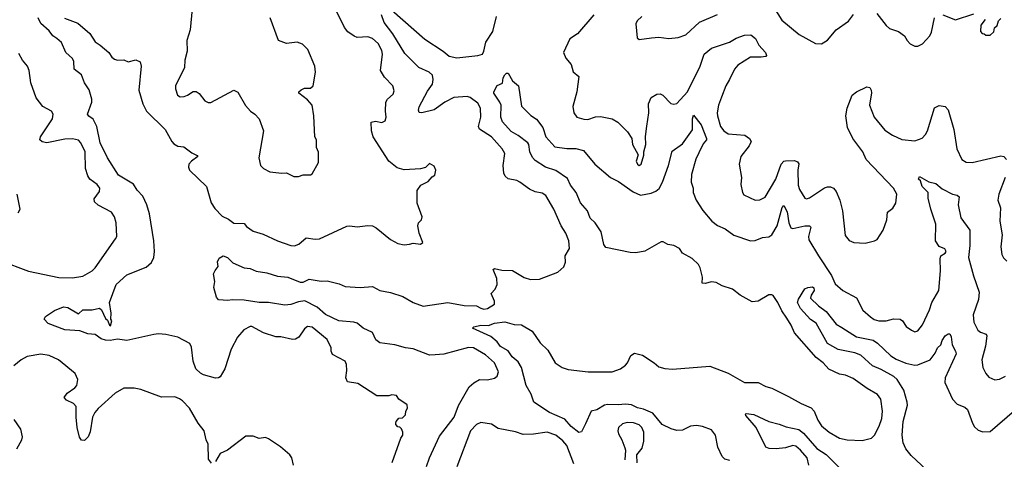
# Model space of a CAD drawing. Extents: x 1839239 to 1929705, y 762242 to 910352.
# Tile 326 of 429: x 1848165 to 1854698, y 901675 to 904593. Entities that reach past the tile are written whole.
import ezdxf

# ---------------------------------------------------------------- set-up
doc = ezdxf.new("R2010")
doc.units = 0

msp = doc.modelspace()

# ---------------------------------------------------------------- linework, layer by layer
at = {"layer": '0CON10XD'}
for points in [[(1848463, 904603), (1848550.7, 904570.7), (1848631.2, 904501.2), (1848665, 904447.1), (1848700, 904425), (1848757.5, 904375), (1848777.1, 904345), (1848795, 904330), (1848815, 904324.4), (1848855, 904325.7), (1848885, 904314.3), (1848935, 904325.8), (1848963.9, 904313.9), (1848970, 904285), (1848954.6, 904125), (1848982.3, 904035), (1849006.2, 903986.2), (1849130, 903865), (1849173.8, 903783.8), (1849188, 903768), (1849214.6, 903754.6), (1849255, 903748.6), (1849308.3, 903708.3), (1849341.7, 903691.7), (1849346.2, 903685), (1849304.2, 903655), (1849287.5, 903635), (1849284.4, 903615), (1849291.9, 903595), (1849403.8, 903485), (1849435, 903376.7), (1849458.9, 903338.9), (1849508.7, 903288.7), (1849550, 903270), (1849585, 903243.1), (1849655, 903240), (1849670.9, 903220.9), (1849715, 903190), (1849780.2, 903170.2), (1849875, 903124.6), (1849965, 903093.5), (1849987.4, 903092.6), (1850016.7, 903103.3), (1850066, 903144), (1850125, 903135.6), (1850155, 903139.4), (1850335, 903222.5), (1850355, 903225.8), (1850405, 903218.8), (1850475, 903227.8), (1850505, 903224.3), (1850530.9, 903210.9), (1850625, 903133.8), (1850675, 903106.7), (1850715, 903098.8), (1850752.5, 903102.5), (1850775, 903110), (1850825, 903102.5), (1850840, 903115), (1850816.2, 903175), (1850806, 903225), (1850811.2, 903245), (1850831.2, 903265), (1850836, 903285), (1850801.2, 903375), (1850801.7, 903458.3), (1850827.5, 903495), (1850875, 903520), (1850900.7, 903549.3), (1850919.3, 903560.7), (1850926.7, 903595), (1850915, 903620), (1850885, 903637.5), (1850857, 903613), (1850825, 903603.3), (1850715, 903595.6), (1850669.4, 903609.4), (1850615, 903654), (1850510.4, 903815), (1850500, 903855), (1850497.3, 903912.7), (1850525, 903920), (1850568.6, 903911.4), (1850589.4, 903920.6), (1850596.9, 903945), (1850591.4, 903985), (1850594.3, 904045.7), (1850604.5, 904065.5), (1850642.3, 904097.7), (1850649.5, 904120.5), (1850640, 904155), (1850585, 904210.8), (1850560, 904255), (1850571.2, 904365), (1850567.8, 904387.8), (1850544.5, 904435), (1850505, 904469.1), (1850475, 904479.1), (1850405, 904475.4), (1850383.7, 904483.7), (1850343.3, 904513.3), (1850321.2, 904541.2), (1850265, 904654.6)], [(1849308.8, 904665), (1849297.1, 904525), (1849274.3, 904455), (1849277.1, 904385), (1849260.8, 904325), (1849258.8, 904275), (1849198.8, 904155), (1849198.8, 904135), (1849212.7, 904092.7), (1849230.7, 904080.7), (1849256.1, 904083.9), (1849278.3, 904091.7), (1849315, 904116.7), (1849335, 904116.2), (1849355, 904102.5), (1849393.9, 904053.9), (1849415, 904042.5), (1849433, 904043), (1849586.1, 904126.1), (1849612.3, 904112.3), (1849662.7, 904022.7), (1849697.5, 903985), (1849725, 903966.7), (1849753.8, 903935), (1849783.8, 903855), (1849751.2, 903675), (1849763.3, 903625), (1849782.5, 903605), (1849825, 903583.8), (1849905, 903573.8), (1849936.4, 903576.4), (1849983, 903553), (1850015, 903551.2), (1850045, 903563.3), (1850095, 903563.3), (1850105, 903568.8), (1850146.7, 903645), (1850147, 903713), (1850133.9, 903743.9), (1850133.3, 903795), (1850123.3, 903815), (1850117.5, 903955), (1850105.8, 904025), (1850075, 904060), (1850016.7, 904105), (1850017.5, 904115), (1850032.3, 904127.7), (1850055, 904138.8), (1850095, 904138.1), (1850111.4, 904155), (1850128.8, 904245), (1850122.5, 904285), (1850077.5, 904395), (1850040.7, 904430.7), (1850005, 904443.8), (1849935, 904436), (1849883.3, 904455), (1849827.5, 904605)], [(1850635, 904656.9), (1850853.8, 904463.8), (1850974.6, 904384.6), (1851015, 904350), (1851065, 904340), (1851205, 904354.5), (1851235, 904364.4), (1851245, 904383.8), (1851257.2, 904442.8), (1851303.9, 904515), (1851329.2, 904615)], [(1853169.5, 904675), (1853220.7, 904590.7), (1853336.7, 904495), (1853444.1, 904434.1), (1853485, 904432.5), (1853525, 904456.7), (1853581.2, 904525), (1853665, 904582.5), (1853696.8, 904626.8)], [(1850635.5, 901654.5), (1850693.3, 901815), (1850706.7, 901835), (1850707.5, 901855), (1850698.3, 901878.3), (1850688.3, 901888.3), (1850675, 901890), (1850660, 901905), (1850660, 901915), (1850663, 901927), (1850681.7, 901948.3), (1850705, 901950), (1850725, 901970), (1850727.5, 901995), (1850737.5, 902015), (1850736.4, 902036.4), (1850680, 902075), (1850665, 902097.5), (1850635, 902102.5), (1850615, 902096.7), (1850535, 902096.7), (1850407.7, 902177.7), (1850339.3, 902189.3), (1850328.8, 902215), (1850336.2, 902265), (1850333.8, 902305), (1850325, 902326.2), (1850240.5, 902370.5), (1850231.7, 902391.7), (1850232, 902415), (1850205, 902470), (1850105, 902552.5), (1850075, 902556.7), (1850055, 902541.2), (1850016.7, 902485), (1849995, 902472), (1849975, 902470.8), (1849897.3, 902487.3), (1849865, 902487.5), (1849783.3, 902515), (1849705, 902557.1), (1849695, 902557.5), (1849652, 902535), (1849610.6, 902485), (1849568.7, 902405), (1849526.2, 902275), (1849495, 902222.9), (1849485, 902215.6), (1849463.7, 902213.7), (1849385, 902235.7), (1849365, 902245.8), (1849334.3, 902275), (1849315.4, 902325.4), (1849305, 902420), (1849294.2, 902444.2), (1849213.3, 902485), (1849135, 902503.5), (1849085, 902508.1), (1849055.5, 902504.5), (1848875, 902462.5), (1848815, 902473.3), (1848765.8, 902464.2), (1848735, 902466.2), (1848705, 902473.8), (1848665, 902502.5), (1848617, 902507), (1848565, 902526.7), (1848465, 902534), (1848355, 902576.7), (1848327.5, 902605), (1848337, 902623), (1848395, 902663.3), (1848455, 902686.7), (1848485, 902682.5), (1848555, 902640), (1848585, 902667.5), (1848645, 902667.5), (1848695, 902677.5), (1848707, 902667), (1848735, 902610), (1848748.3, 902598.3), (1848760, 902565), (1848768.3, 902561.7), (1848777.5, 902595), (1848770, 902605), (1848772.5, 902645), (1848760, 902715), (1848805, 902834.2), (1848875, 902900), (1849005, 902949.5), (1849038.7, 902981.3), (1849055.9, 903014.1), (1849060, 903055), (1849054.8, 903124.8), (1849025.3, 903305), (1849009.2, 903365), (1848981.1, 903421.1), (1848945, 903460.8), (1848920.2, 903500.2), (1848820.9, 903560.9), (1848746.9, 903675), (1848700, 903775), (1848677.3, 903885), (1848652.7, 903932.7), (1848623.2, 903953.2), (1848616, 903965), (1848642.9, 904045), (1848644.3, 904065), (1848626.4, 904126.4), (1848594.3, 904175), (1848575, 904226.2), (1848526, 904265), (1848523.5, 904315), (1848514.7, 904334.7), (1848472.3, 904375), (1848442.4, 904442.4), (1848412.5, 904467.5), (1848386, 904485), (1848359.7, 904519.7), (1848305, 904567.5), (1848286.7, 904605)], [(1850863.3, 901626.7), (1850884.5, 901685), (1850951.4, 901828.6), (1851048.2, 901955), (1851077.6, 902032.4), (1851146.4, 902155), (1851177.3, 902182.7), (1851215, 902204.6), (1851267.9, 902202.1), (1851315.6, 902214.4), (1851332.3, 902227.7), (1851342, 902255), (1851315, 902316), (1851255, 902368.1), (1851175, 902414.4), (1851142.8, 902417.2), (1850978.1, 902371.9), (1850921.2, 902368.8), (1850885, 902366.7), (1850775, 902408.8), (1850725, 902414.3), (1850655, 902435.2), (1850555, 902448.2), (1850528.7, 902468.7), (1850506.8, 902516.8), (1850445, 902546.5), (1850405, 902577.7), (1850382.5, 902585), (1850282.2, 902595), (1850195, 902635.3), (1850139.1, 902685), (1850057.2, 902727.2), (1850015, 902720.9), (1849965, 902701.9), (1849925, 902697.1), (1849815, 902716.7), (1849755, 902716.5), (1849655, 902732.2), (1849575.6, 902734.4), (1849545, 902728), (1849485, 902733.3), (1849470.5, 902750.5), (1849453.1, 902815), (1849459.2, 902855), (1849451.2, 902905), (1849461.7, 902928.3), (1849482.5, 902955), (1849477.5, 902985), (1849489.3, 903010.7), (1849515, 903026.2), (1849543.3, 903015), (1849578.8, 902978.8), (1849655, 902946.2), (1849695, 902941.2), (1849735, 902924), (1849805, 902912), (1849875, 902891.2), (1849945, 902884.4), (1850025, 902849.7), (1850045, 902850), (1850085, 902870.5), (1850165, 902856.5), (1850205, 902859.4), (1850285, 902840.5), (1850325, 902822.5), (1850425, 902815.7), (1850505, 902821.4), (1850555, 902794.4), (1850625, 902782.9), (1850706.4, 902756.4), (1850775, 902716.5), (1850842.2, 902692.2), (1851005, 902716.1), (1851115, 902695.6), (1851195, 902694.3), (1851225, 902678), (1851245, 902672.5), (1851270, 902675), (1851314.5, 902705.5), (1851315.5, 902725), (1851293.8, 902775), (1851320, 902805), (1851332, 902835), (1851330, 902875), (1851307.5, 902935), (1851315, 902942.5), (1851365, 902930.8), (1851435, 902927.5), (1851511.9, 902881.9), (1851555, 902869.4), (1851615, 902870.8), (1851735, 902916.2), (1851775, 902953.3), (1851785.7, 902984.3), (1851784.4, 903025.6), (1851812, 903075), (1851808, 903125), (1851788, 903175), (1851758.6, 903225), (1851709.2, 903335), (1851655, 903426.2), (1851631.7, 903441.7), (1851585, 903451.4), (1851547.4, 903467.4), (1851483.3, 903515), (1851462.5, 903525), (1851405, 903536.9), (1851385.6, 903555), (1851377.8, 903575), (1851372.5, 903625), (1851383.1, 903705), (1851366.7, 903735), (1851295, 903815.7), (1851215.4, 903865.4), (1851210, 903885), (1851224.5, 903945), (1851222.9, 904005), (1851205, 904038), (1851155, 904075.8), (1851135, 904084), (1851045, 904076.5), (1850985, 904046.4), (1850915, 903995.5), (1850834.2, 903974.2), (1850816, 903976), (1850811.4, 903991.4), (1850815.7, 904015), (1850871.8, 904118.2), (1850904.2, 904164.2), (1850908.9, 904195), (1850904.4, 904225), (1850882.5, 904245), (1850813.3, 904275), (1850719.5, 904369.5), (1850640, 904500), (1850584.4, 904575), (1850565.8, 904625)], [(1851974.3, 904625), (1851865, 904499.6), (1851816.2, 904465), (1851774.2, 904375.8), (1851787.7, 904337.7), (1851823.3, 904295), (1851837.7, 904247.7), (1851873.8, 904215), (1851862.5, 904115), (1851834.1, 904015.9), (1851841.2, 903975), (1851862.5, 903945), (1851907.7, 903932.3), (1851935, 903930.6), (1851985, 903949.2), (1852019.7, 903949.7), (1852095, 903934), (1852133, 903913), (1852197.9, 903847.9), (1852226, 903805), (1852231.2, 903765), (1852267.5, 903695), (1852254.4, 903655), (1852263.3, 903635), (1852275, 903625.8), (1852289.2, 903635), (1852306.4, 903693.6), (1852306.2, 903715), (1852320, 903765), (1852317.6, 903817.6), (1852326.6, 903886.6)], [(1852291.9, 904615), (1852262.5, 904585), (1852252.5, 904565), (1852263, 904473), (1852275, 904462.5), (1852357.7, 904472.3), (1852405, 904478), (1852472.3, 904467.7), (1852535, 904474), (1852585, 904492), (1852675, 904575.5), (1852795, 904626.7)], [(1853851.1, 904635), (1853913.7, 904553.7), (1853935.5, 904535.5), (1853996.7, 904515), (1854036.7, 904485), (1854053.9, 904453.9), (1854073.6, 904433.6), (1854105, 904417.5), (1854125, 904417.5), (1854155, 904432.5), (1854203.3, 904485), (1854215, 904510), (1854233.8, 904605)], [(1854290, 904625), (1854375, 904591.2), (1854495, 904632.5)], [(1854570, 904595), (1854543, 904557), (1854540, 904515), (1854551.7, 904501.7), (1854565, 904500), (1854575, 904490), (1854605, 904490), (1854628.3, 904511.7), (1854631.7, 904538.3), (1854650, 904555), (1854660, 904585), (1854675, 904600)], [(1852326.6, 903886.6), (1852339.5, 903975), (1852337.8, 904035), (1852355, 904077.5), (1852391.7, 904098.3), (1852415, 904100), (1852431.1, 904091.1), (1852485, 904037.5), (1852505, 904032.5), (1852525, 904037.5), (1852596.4, 904113.6), (1852678.9, 904285), (1852706.9, 904365), (1852755, 904404.5), (1852875, 904444), (1852919.1, 904470.9), (1852975, 904490.8), (1853015, 904492), (1853047.2, 904467.2), (1853068.6, 904425), (1853112.5, 904375), (1853120, 904355), (1853115, 904348.8), (1853085.5, 904344.5), (1853014.7, 904345.3), (1852929.4, 904290.6), (1852907.9, 904265), (1852875.4, 904195), (1852849.2, 904155), (1852822.1, 904077.9), (1852802.1, 904025), (1852793.6, 903975), (1852793.8, 903955), (1852815, 903883.1), (1852837.8, 903855), (1852865, 903836.2), (1852976, 903826), (1853007.8, 903805), (1853018.9, 903785), (1853005.6, 903755), (1852950.8, 903685), (1852938.8, 903635), (1852954, 903545), (1852949.3, 903499.3), (1852960, 903445), (1852970, 903430), (1853045, 903394), (1853075, 903396.2), (1853111.2, 903415), (1853182.5, 903535), (1853216.4, 903633.6), (1853234.3, 903655), (1853245, 903656.5), (1853305, 903657.5), (1853325, 903648.6), (1853335, 903636.2), (1853327.5, 903595), (1853330, 903495), (1853338.9, 903465), (1853375, 903408), (1853385, 903404.2), (1853405, 903410.8), (1853504, 903476), (1853525, 903484.5), (1853545, 903484.4), (1853565, 903474.3), (1853583, 903453), (1853607.1, 903395), (1853624.2, 903324.2), (1853641.2, 903161.2), (1853667.7, 903127.7), (1853700, 903115), (1853775, 903108.6), (1853837.5, 903125), (1853853.3, 903135), (1853893.9, 903196.1), (1853918.8, 903265), (1853923.8, 903315), (1853958.3, 903341.7), (1853978.8, 903375), (1853984.3, 903435), (1853961.9, 903475), (1853780.9, 903665), (1853758.8, 903715), (1853692.7, 903805), (1853657.3, 903877.3), (1853646.7, 903955), (1853654.7, 904005.3), (1853688.9, 904091.1), (1853716.2, 904113.8), (1853785, 904148), (1853805, 904143.8), (1853815.4, 904125.4), (1853816.6, 904106.6), (1853802.9, 904025), (1853833.5, 903945), (1853905, 903860), (1853955, 903826.5), (1854017.6, 903797.6), (1854105, 903789.4), (1854153.4, 903806.6), (1854175, 903830), (1854187.8, 903855), (1854235, 904007.5), (1854265, 904023.1), (1854305, 904016.6), (1854325.5, 903995), (1854362.3, 903865), (1854382.2, 903735), (1854416, 903665), (1854445, 903647.5), (1854485, 903644.4), (1854675, 903690), (1854694.4, 903684.4), (1854711.4, 903665)], [(1848034.3, 902995.7), (1848223.8, 902923.8), (1848425, 902882.5), (1848515, 902879.2), (1848585, 902890.8), (1848645, 902925.8), (1848665.8, 902945), (1848801.7, 903138.3), (1848808.8, 903155), (1848804.2, 903245), (1848794.4, 903285), (1848774.2, 903315), (1848685, 903361.4), (1848662.5, 903385), (1848659.2, 903405), (1848695, 903453.3), (1848697.5, 903475), (1848679.3, 903499.3), (1848631.4, 903535), (1848616.4, 903556.4), (1848601.9, 903605), (1848598.5, 903715), (1848570.6, 903775), (1848555, 903792.9), (1848515, 903802.5), (1848465, 903800.4), (1848345.8, 903775.8), (1848315, 903782.5), (1848298.8, 903795), (1848304.2, 903815), (1848382.2, 903935), (1848388.1, 903965), (1848376, 903985), (1848317.7, 904017.7), (1848274.4, 904075), (1848238.6, 904175), (1848227.1, 904255), (1848217.1, 904285), (1848184.6, 904324.6), (1848158.7, 904368.7)], [(1851669.1, 902399.1), (1851717.5, 902315), (1851765, 902284.4), (1851805, 902270), (1851936.5, 902256.5), (1852095, 902256.2), (1852151.2, 902275), (1852185, 902300), (1852198, 902315), (1852220, 902365), (1852245, 902380), (1852297, 902367), (1852375, 902315.7), (1852405, 902288.9), (1852445, 902278.8), (1852496.7, 902273.3), (1852745, 902292.5), (1852866, 902246), (1852975, 902184.6), (1853065, 902183.8), (1853115, 902159.1), (1853155, 902147.5), (1853265, 902092.5), (1853350, 902045), (1853416.7, 902016.7), (1853435.4, 901995), (1853460.5, 901935), (1853485, 901897.1), (1853535.4, 901855.4), (1853605, 901815.6), (1853655, 901803.6), (1853755, 901800), (1853815.6, 901814.4), (1853835.8, 901835), (1853866.9, 901895), (1853885.6, 901945), (1853890.6, 901995), (1853879.4, 902075), (1853857.5, 902105), (1853788, 902145), (1853695, 902210.6), (1853645, 902234), (1853605, 902240), (1853532.9, 902272.9), (1853495, 902315.6), (1853450, 902350), (1853305, 902514.2), (1853283.5, 902565), (1853255, 902611.9), (1853221.2, 902661.2), (1853195, 902716), (1853165, 902762.5), (1853155, 902767.5), (1853135, 902766.7), (1853065, 902724.2), (1853025, 902720), (1852944.6, 902764.6), (1852894, 902804), (1852825, 902826.8), (1852785, 902848.7), (1852755, 902853.9), (1852712.4, 902842.4), (1852693.1, 902843.1), (1852696.4, 902885), (1852680.9, 902945), (1852667.8, 902967.8), (1852626.9, 903006.9), (1852563.5, 903043.5), (1852543.1, 903075), (1852505, 903094), (1852465, 903100.5), (1852435, 903119.2), (1852420.4, 903119.6), (1852313.8, 903056.2), (1852254, 903046), (1852215, 903047.7), (1852055, 903082), (1852041.1, 903101.1), (1852022.2, 903185), (1851983.6, 903243.6), (1851950, 903275), (1851932.7, 903325), (1851885, 903377.5), (1851856.6, 903446.6), (1851819.6, 903495), (1851798.7, 903538.7), (1851722.6, 903592.6), (1851654, 903615), (1851585, 903657.5), (1851567.4, 903677.4), (1851549.4, 903715), (1851543.8, 903763.8), (1851537.1, 903775), (1851473.4, 903823.4), (1851425, 903851.4), (1851368.8, 903915), (1851358, 903945), (1851358.8, 904025), (1851351.2, 904045), (1851310, 904105), (1851310, 904115), (1851333.6, 904156.4), (1851368.3, 904171.7), (1851373.6, 904206.4), (1851383.6, 904226.4), (1851395, 904237.5), (1851407, 904237), (1851435, 904187.5), (1851473.6, 904153.6), (1851495, 904020), (1851556.1, 903956.1), (1851595, 903932.5), (1851635, 903878), (1851655.6, 903815), (1851715, 903749.6), (1851795, 903737.3), (1851855, 903738.5), (1851905, 903724.2), (1851980, 903635), (1852084, 903545), (1852139.1, 903519.1), (1852235, 903451.4), (1852285, 903428.2), (1852355, 903441.4), (1852385, 903454.7), (1852406.8, 903473.2), (1852430.4, 903515), (1852469.7, 903625), (1852495, 903720), (1852561.9, 903768.1), (1852628.8, 903861.2), (1852628.8, 903935), (1852635, 903960), (1852686.8, 903895), (1852721.9, 903805), (1852721.4, 903795), (1852700.7, 903769.3), (1852670.5, 903709.5), (1852652, 903668), (1852623.1, 903565), (1852620.4, 903515), (1852632.5, 903475), (1852632.5, 903445), (1852653.9, 903395), (1852697.3, 903327.3), (1852756.2, 903255), (1852795, 903227.2), (1852845, 903204.1), (1852902.4, 903162.4), (1853014.7, 903124.7), (1853045, 903127.3), (1853093.1, 903146.9), (1853135, 903151.2), (1853155, 903165.4), (1853191.3, 903225), (1853225, 903347.5), (1853235, 903360), (1853257, 903317), (1853269.2, 903245), (1853281.8, 903211.8), (1853295, 903207.5), (1853375.4, 903225.4), (1853404.4, 903224.4), (1853415, 903216.2), (1853398.9, 903155), (1853400.7, 903130.7), (1853465, 903025.5), (1853551.5, 902895), (1853575, 902840), (1853626.2, 902795), (1853716.1, 902746.1), (1853759.2, 902665), (1853809.7, 902619.7), (1853835, 902602.9), (1853865, 902593.3), (1853915, 902593.1), (1853961.7, 902608.3), (1854007.5, 902605), (1854023.4, 902593.4), (1854047.3, 902557.3), (1854081.2, 902531.2), (1854105, 902521.2), (1854125, 902526.7), (1854155, 902566.7), (1854202, 902668), (1854216.9, 902715), (1854264.1, 902795.9), (1854274.1, 902925.9), (1854271.2, 903005), (1854277.5, 903025), (1854306.4, 903043.6), (1854312.5, 903055), (1854303, 903073), (1854265, 903086.7), (1854241.5, 903125), (1854244.5, 903235), (1854210.6, 903335), (1854192.7, 903407.3), (1854192.5, 903445), (1854152, 903485), (1854142.5, 903522.5), (1854127.5, 903535), (1854135, 903552.5), (1854196.1, 903516.1), (1854242.5, 903505), (1854285, 903471.2), (1854355, 903435.8), (1854385, 903428.8), (1854397.3, 903417.3), (1854392, 903365), (1854408.8, 903278.8), (1854469.2, 903195), (1854469.4, 903095), (1854461.2, 903015), (1854493, 902893), (1854531.5, 902785), (1854527.5, 902735), (1854492, 902635), (1854496.7, 902585), (1854522, 902532), (1854539.3, 902519.3), (1854576.7, 902506.7), (1854582.9, 902495), (1854573.8, 902425), (1854549.1, 902335), (1854554.6, 902284.6), (1854575, 902243.8), (1854595, 902221.2), (1854635, 902202.5), (1854665, 902207.1), (1854705, 902227.1)], [(1854703.6, 903546.4), (1854661.4, 903435), (1854655.8, 903395), (1854672.5, 903345), (1854668.1, 903255), (1854683.1, 903165), (1854674.3, 903085), (1854681.2, 903035), (1854692.7, 903012.7), (1854715, 902990)], [(1848155, 903310), (1848167.5, 903335), (1848147.5, 903435)], [(1854180.6, 901605), (1854079.3, 901699.3), (1854045.3, 901745.3), (1854026, 901785), (1854019.1, 901835), (1854025.8, 901925), (1854054.7, 902035), (1854054.2, 902054.2), (1854030.4, 902135), (1853986.8, 902205), (1853965, 902225.3), (1853881.1, 902271.1), (1853823.3, 902295), (1853746, 902366), (1853705, 902380.8), (1853594.8, 902404.8), (1853525, 902444.4), (1853448.5, 902578.5), (1853413, 902603), (1853345, 902675.7), (1853326.1, 902715), (1853332.3, 902737.7), (1853375, 902807.5), (1853393.6, 902816.4), (1853425, 902820), (1853433.9, 902813.9), (1853436.5, 902795), (1853416.4, 902763.6), (1853412.5, 902745), (1853464.4, 902694.4), (1853515, 902655.8), (1853581.3, 902571.3), (1853619.1, 902549.1), (1853717.8, 902487.8), (1853828.2, 902465), (1853857.5, 902445), (1853945, 902362.3), (1853979.7, 902339.7), (1854045, 902313.9), (1854105, 902300.8), (1854125, 902303), (1854205.1, 902334.9), (1854239.5, 902380.5), (1854255, 902414.6), (1854275.6, 902434.4), (1854285, 902464.3), (1854304.4, 902495), (1854325, 902508.1), (1854336.8, 902506.8), (1854345, 902487.5), (1854350.9, 902435), (1854375, 902393.8), (1854378.5, 902375), (1854305.6, 902215), (1854304.3, 902185), (1854355, 902074.3), (1854385, 902041.8), (1854435, 902020), (1854454.5, 902005), (1854485.7, 901915), (1854500.7, 901890.7), (1854525, 901869.4), (1854556.3, 901856.3), (1854605, 901859.5), (1854765, 902000)], [(1852876.5, 901666.5), (1852843.8, 901675), (1852825, 901693.8), (1852796.7, 901755), (1852781.5, 901835), (1852755, 901870), (1852695, 901892.5), (1852655, 901900.4), (1852615, 901895.4), (1852561.8, 901868.3), (1852525, 901867.1), (1852487.1, 901877.1), (1852426.9, 901906.9), (1852365, 901980.2), (1852305, 902006.7), (1852265, 902015.9), (1852225, 902036.4), (1852185, 902041.9), (1852135, 902036.2), (1852065, 902039.1), (1852045, 902033.8), (1851995, 902004.4), (1851956.1, 901993.9), (1851918.6, 901911.4), (1851892.3, 901857.7), (1851875, 901852), (1851825, 901892.3), (1851781.5, 901941.5), (1851681.1, 901985), (1851577.3, 902055), (1851558, 902108), (1851524.7, 902165), (1851494.1, 902284.1), (1851471.9, 902321.9), (1851433.2, 902355), (1851405.2, 902395.2), (1851355, 902424.2), (1851333.8, 902453.8), (1851290.9, 902490.9), (1851170, 902545), (1851177.5, 902555), (1851225, 902565.5), (1851276, 902564), (1851315, 902579.1), (1851385, 902588.5), (1851445, 902569.1), (1851495, 902566.9), (1851566, 902525), (1851618.9, 902448.9), (1851669.1, 902399.1)], [(1849438.3, 901648.3), (1849417.5, 901675), (1849416.1, 901776.1), (1849403.3, 901805), (1849390, 901865), (1849349.2, 901915), (1849291.4, 902015), (1849245, 902064.2), (1849225, 902076.9), (1849195, 902088.6), (1849105, 902086.7), (1848968.3, 902138.3), (1848925, 902148), (1848855, 902148), (1848798, 902115), (1848685, 902012.5), (1848663.8, 901986.2), (1848649.2, 901955), (1848632.8, 901857.2), (1848619.4, 901825), (1848595, 901799.2), (1848575, 901802.5), (1848562.6, 901822.6), (1848547.3, 901885), (1848538.8, 901955), (1848539.4, 902025), (1848522, 902045), (1848476.8, 902066.8), (1848461.2, 902085), (1848480, 902115), (1848531.3, 902148.7), (1848544.2, 902165), (1848550, 902205), (1848534.1, 902244.1), (1848423.3, 902335), (1848360, 902365), (1848305, 902371.9), (1848215, 902357.5), (1848175, 902335.7), (1848125.4, 902294.6)], [(1853400.4, 901635), (1853390, 901685), (1853346, 901736), (1853315, 901762.1), (1853295, 901766.5), (1853245, 901750.7), (1853185, 901745.5), (1853136.6, 901746.6), (1853116.2, 901755), (1853051.2, 901885), (1852982.5, 901965), (1852980, 901975), (1852985, 901980), (1853035, 901972), (1853135.9, 901925.9), (1853205, 901909.2), (1853250.3, 901890.3), (1853335, 901873.6), (1853365, 901848.8), (1853455, 901746.8), (1853516.6, 901706.6), (1853615, 901606.5)], [(1848145.8, 901744.2), (1848180, 901805), (1848183.8, 901825), (1848173.8, 901875), (1848128.7, 901938.7)], [(1851841.5, 901645), (1851795, 901765.7), (1851768.7, 901798.7), (1851722.5, 901835), (1851665, 901854.6), (1851575, 901841.5), (1851505, 901840.4), (1851455, 901856.5), (1851338.7, 901878.7), (1851295, 901909.3), (1851225, 901918.8), (1851195, 901905.4), (1851156.5, 901863.5), (1851065.6, 901625)], [(1852261.7, 901651.7), (1852260, 901705), (1852295, 901748.8), (1852306.7, 901795), (1852306.2, 901856.2), (1852293.1, 901885), (1852275, 901903.1), (1852237.6, 901917.6), (1852195, 901919.5), (1852165, 901911.1), (1852137.1, 901885), (1852133.1, 901865), (1852137.1, 901845), (1852160.8, 901805), (1852179.3, 901750.7), (1852183.8, 901735), (1852179.5, 901670.5)], [(1849982.5, 901635), (1849970, 901685), (1849956.7, 901705), (1849895, 901757.5), (1849815, 901810), (1849795, 901820), (1849755, 901812.5), (1849715, 901827.5), (1849665, 901827.5), (1849543.6, 901736.4), (1849495, 901712.5), (1849465, 901660)]]:
    msp.add_lwpolyline(points, dxfattribs=at)

doc.saveas('drawing.dxf')
